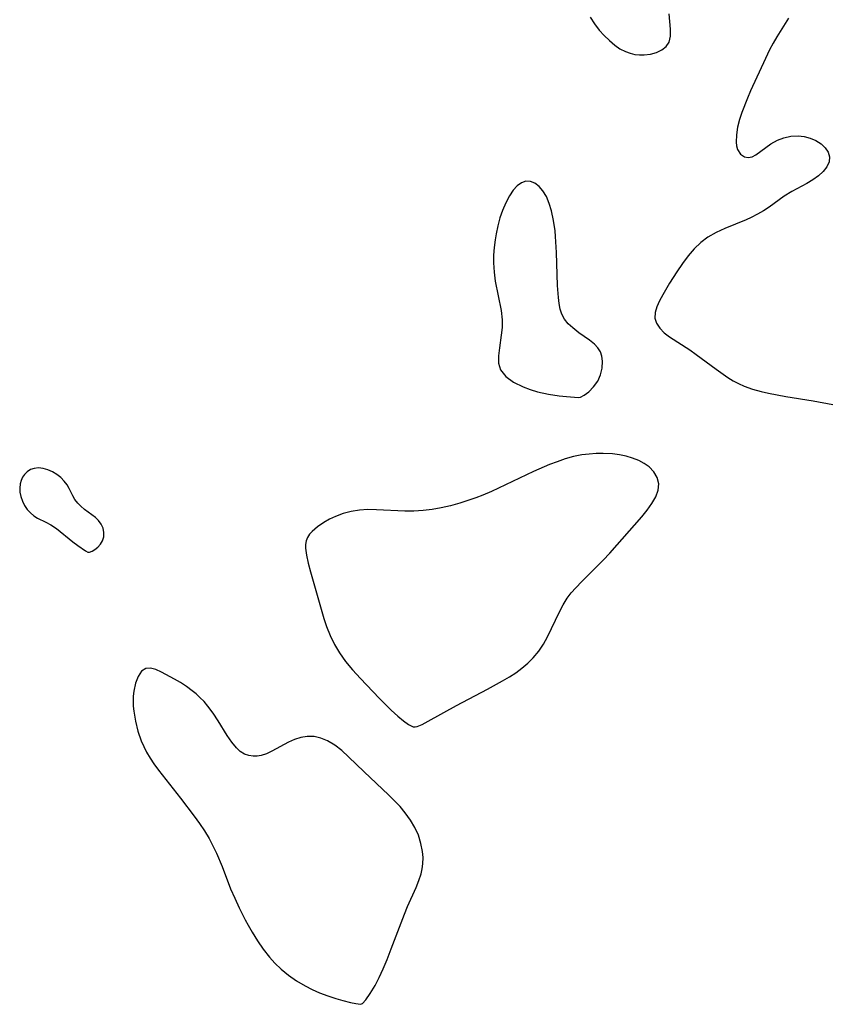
# Model space of a CAD drawing. Header units: metres. Extents: x 1073367 to 1082519, y 1569854 to 1574957.
# Tile 654 of 656: x 1079816 to 1079965, y 1571838 to 1572019. Entities that reach past the tile are written whole.
import ezdxf

# ---------------------------------------------------------------- set-up
doc = ezdxf.new("R2010")
doc.units = ezdxf.units.M
doc.layers.add('CGG_CurvaNivelLidar_v1', color=253, linetype='Continuous', lineweight=30)

msp = doc.modelspace()

# ---------------------------------------------------------------- linework, layer by layer
at = {"layer": 'CGG_CurvaNivelLidar_v1'}
for p, q in [((1079935.368, 1572016.8836, 74.5), (1079935.0693, 1572019.7273, 74.5)), ((1079920.623, 1572019.1015, 74.5), (1079921.424, 1572017.8942, 74.5)), ((1079921.424, 1572017.8942, 74.5), (1079922.2866, 1572016.7594, 74.5)), ((1079956.9883, 1572018.9145, 74.5), (1079954.8599, 1572015.5306, 74.5)), ((1079922.2866, 1572016.7594, 74.5), (1079923.185, 1572015.7384, 74.5)), ((1079935.3633, 1572015.6539, 74.5), (1079935.368, 1572016.8836, 74.5)), ((1079923.185, 1572015.7384, 74.5), (1079924.1329, 1572014.8096, 74.5)), ((1079924.1329, 1572014.8096, 74.5), (1079925.1211, 1572013.9855, 74.5)), ((1079934.5384, 1572013.7556, 74.5), (1079935.0825, 1572014.5349, 74.5)), ((1079935.0825, 1572014.5349, 74.5), (1079935.3633, 1572015.6539, 74.5)), ((1079954.1648, 1572014.3445, 74.5), (1079953.5072, 1572013.1298, 74.5)), ((1079954.8599, 1572015.5306, 74.5), (1079954.1648, 1572014.3445, 74.5)), ((1079925.1211, 1572013.9855, 74.5), (1079926.0777, 1572013.3273, 74.5)), ((1079926.0777, 1572013.3273, 74.5), (1079927.0701, 1572012.8072, 74.5)), ((1079927.0701, 1572012.8072, 74.5), (1079927.941, 1572012.4949, 74.5)), ((1079927.941, 1572012.4949, 74.5), (1079928.8289, 1572012.2949, 74.5)), ((1079928.8289, 1572012.2949, 74.5), (1079929.6774, 1572012.2005, 74.5)), ((1079930.5162, 1572012.1962, 74.5), (1079931.6967, 1572012.3458, 74.5)), ((1079931.6967, 1572012.3458, 74.5), (1079932.7906, 1572012.6628, 74.5)), ((1079932.7906, 1572012.6628, 74.5), (1079933.7546, 1572013.1338, 74.5)), ((1079933.7546, 1572013.1338, 74.5), (1079934.5384, 1572013.7556, 74.5)), ((1079953.5072, 1572013.1298, 74.5), (1079952.7412, 1572011.5623, 74.5)), ((1079929.6774, 1572012.2005, 74.5), (1079930.5162, 1572012.1962, 74.5)), ((1079952.7412, 1572011.5623, 74.5), (1079949.9911, 1572005.6, 74.5)), ((1079949.9911, 1572005.6, 74.5), (1079949.439, 1572004.2656, 74.5)), ((1079949.439, 1572004.2656, 74.5), (1079948.4413, 1572001.6604, 74.5)), ((1079948.4413, 1572001.6604, 74.5), (1079947.9959, 1572000.3295, 74.5)), ((1079947.9959, 1572000.3295, 74.5), (1079947.6428, 1571998.9345, 74.5)), ((1079947.6428, 1571998.9345, 74.5), (1079947.4189, 1571997.5416, 74.5)), ((1079947.4189, 1571997.5416, 74.5), (1079947.3736, 1571996.2213, 74.5)), ((1079947.3736, 1571996.2213, 74.5), (1079947.4568, 1571995.4989, 74.5)), ((1079953.752, 1571995.8782, 74.5), (1079954.9518, 1571996.5551, 74.5)), ((1079954.9518, 1571996.5551, 74.5), (1079956.1567, 1571997.0047, 74.5)), ((1079956.1567, 1571997.0047, 74.5), (1079957.4309, 1571997.2704, 74.5)), ((1079957.4309, 1571997.2704, 74.5), (1079958.7278, 1571997.3359, 74.5)), ((1079958.7278, 1571997.3359, 74.5), (1079959.8776, 1571997.2101, 74.5)), ((1079959.8776, 1571997.2101, 74.5), (1079960.977, 1571996.9244, 74.5)), ((1079960.977, 1571996.9244, 74.5), (1079961.992, 1571996.4962, 74.5)), ((1079961.992, 1571996.4962, 74.5), (1079962.9568, 1571995.8872, 74.5)), ((1079947.4568, 1571995.4989, 74.5), (1079947.6372, 1571994.8518, 74.5)), ((1079947.6372, 1571994.8518, 74.5), (1079948.178, 1571993.9932, 74.5)), ((1079951.0016, 1571993.8534, 74.5), (1079953.752, 1571995.8782, 74.5)), ((1079962.9568, 1571995.8872, 74.5), (1079963.7371, 1571995.1614, 74.5)), ((1079963.7371, 1571995.1614, 74.5), (1079964.2826, 1571994.3509, 74.5)), ((1079964.2826, 1571994.3509, 74.5), (1079964.5296, 1571993.4825, 74.5)), ((1079948.178, 1571993.9932, 74.5), (1079948.9089, 1571993.5266, 74.5)), ((1079948.9089, 1571993.5266, 74.5), (1079949.5981, 1571993.4009, 74.5)), ((1079949.5981, 1571993.4009, 74.5), (1079950.3114, 1571993.5125, 74.5)), ((1079950.3114, 1571993.5125, 74.5), (1079951.0016, 1571993.8534, 74.5)), ((1079964.4274, 1571992.5833, 74.5), (1079964.0213, 1571991.6825, 74.5)), ((1079964.5296, 1571993.4825, 74.5), (1079964.4274, 1571992.5833, 74.5)), ((1079963.3675, 1571990.812, 74.5), (1079962.5082, 1571990.0046, 74.5)), ((1079964.0213, 1571991.6825, 74.5), (1079963.3675, 1571990.812, 74.5)), ((1079908.8367, 1571989.046, 74.5), (1079908.018, 1571988.7587, 74.5)), ((1079909.6616, 1571989.0018, 74.5), (1079908.8367, 1571989.046, 74.5)), ((1079910.4794, 1571988.6685, 74.5), (1079909.6616, 1571989.0018, 74.5)), ((1079961.4753, 1571989.2791, 74.5), (1079960.3243, 1571988.6117, 74.5)), ((1079962.5082, 1571990.0046, 74.5), (1079961.4753, 1571989.2791, 74.5)), ((1079906.4946, 1571987.3803, 74.5), (1079905.8116, 1571986.3925, 74.5)), ((1079907.2341, 1571988.1842, 74.5), (1079906.4946, 1571987.3803, 74.5)), ((1079908.018, 1571988.7587, 74.5), (1079907.2341, 1571988.1842, 74.5)), ((1079911.2568, 1571988.0897, 74.5), (1079910.4794, 1571988.6685, 74.5)), ((1079911.9584, 1571987.2957, 74.5), (1079911.2568, 1571988.0897, 74.5)), ((1079912.5987, 1571986.225, 74.5), (1079911.9584, 1571987.2957, 74.5)), ((1079957.6183, 1571987.1615, 74.5), (1079956.1698, 1571986.2815, 74.5)), ((1079960.3243, 1571988.6117, 74.5), (1079957.6183, 1571987.1615, 74.5)), ((1079905.8116, 1571986.3925, 74.5), (1079905.1264, 1571985.1094, 74.5)), ((1079913.1217, 1571984.9798, 74.5), (1079912.5987, 1571986.225, 74.5)), ((1079956.1698, 1571986.2815, 74.5), (1079953.4487, 1571984.3124, 74.5)), ((1079904.5315, 1571983.6852, 74.5), (1079904.0736, 1571982.3075, 74.5)), ((1079905.1264, 1571985.1094, 74.5), (1079904.5315, 1571983.6852, 74.5)), ((1079913.5377, 1571983.6033, 74.5), (1079913.1217, 1571984.9798, 74.5)), ((1079913.9067, 1571981.8338, 74.5), (1079913.5377, 1571983.6033, 74.5)), ((1079952.4015, 1571983.6317, 74.5), (1079951.299, 1571982.9962, 74.5)), ((1079953.4487, 1571984.3124, 74.5), (1079952.4015, 1571983.6317, 74.5)), ((1079904.0736, 1571982.3075, 74.5), (1079903.6854, 1571980.8686, 74.5)), ((1079914.1651, 1571979.9735, 74.5), (1079913.9067, 1571981.8338, 74.5)), ((1079949.2356, 1571981.9922, 74.5), (1079945.3014, 1571980.35, 74.5)), ((1079950.151, 1571982.4106, 74.5), (1079949.2356, 1571981.9922, 74.5)), ((1079951.299, 1571982.9962, 74.5), (1079950.151, 1571982.4106, 74.5)), ((1079903.6854, 1571980.8686, 74.5), (1079903.3616, 1571979.3889, 74.5)), ((1079914.2701, 1571978.9269, 74.5), (1079914.1651, 1571979.9735, 74.5)), ((1079945.3014, 1571980.35, 74.5), (1079943.697, 1571979.6382, 74.5)), ((1079903.1664, 1571978.2924, 74.5), (1079902.9789, 1571976.8874, 74.5)), ((1079903.3616, 1571979.3889, 74.5), (1079903.1664, 1571978.2924, 74.5)), ((1079914.462, 1571975.9601, 74.5), (1079914.2701, 1571978.9269, 74.5)), ((1079942.1873, 1571978.8017, 74.5), (1079940.8856, 1571977.8171, 74.5)), ((1079943.697, 1571979.6382, 74.5), (1079942.1873, 1571978.8017, 74.5)), ((1079902.9789, 1571976.8874, 74.5), (1079902.8703, 1571975.4757, 74.5)), ((1079939.6941, 1571976.667, 74.5), (1079938.597, 1571975.3939, 74.5)), ((1079940.8856, 1571977.8171, 74.5), (1079939.6941, 1571976.667, 74.5)), ((1079902.8703, 1571975.4757, 74.5), (1079902.8558, 1571974.0651, 74.5)), ((1079914.6457, 1571969.9159, 74.5), (1079914.462, 1571975.9601, 74.5)), ((1079938.597, 1571975.3939, 74.5), (1079937.5386, 1571973.9729, 74.5)), ((1079902.8558, 1571974.0651, 74.5), (1079902.9769, 1571972.3705, 74.5)), ((1079937.5386, 1571973.9729, 74.5), (1079936.499, 1571972.4393, 74.5)), ((1079902.9769, 1571972.3705, 74.5), (1079903.2167, 1571970.6954, 74.5)), ((1079936.499, 1571972.4393, 74.5), (1079935.1826, 1571970.357, 74.5)), ((1079903.2167, 1571970.6954, 74.5), (1079904.2997, 1571965.3347, 74.5)), ((1079914.8171, 1571967.7386, 74.5), (1079914.6457, 1571969.9159, 74.5)), ((1079935.1826, 1571970.357, 74.5), (1079933.9462, 1571968.2458, 74.5)), ((1079914.9353, 1571966.6319, 74.5), (1079914.8171, 1571967.7386, 74.5)), ((1079933.9462, 1571968.2458, 74.5), (1079933.3241, 1571967.0924, 74.5)), ((1079915.114, 1571965.598, 74.5), (1079914.9353, 1571966.6319, 74.5)), ((1079915.4157, 1571964.645, 74.5), (1079915.114, 1571965.598, 74.5)), ((1079932.827, 1571965.994, 74.5), (1079932.5207, 1571964.9485, 74.5)), ((1079933.3241, 1571967.0924, 74.5), (1079932.827, 1571965.994, 74.5)), ((1079904.2997, 1571965.3347, 74.5), (1079904.4818, 1571963.6233, 74.5)), ((1079904.4818, 1571963.6233, 74.5), (1079904.4593, 1571962.2187, 74.5)), ((1079915.9254, 1571963.7273, 74.5), (1079915.4157, 1571964.645, 74.5)), ((1079916.6037, 1571962.896, 74.5), (1079915.9254, 1571963.7273, 74.5)), ((1079932.5207, 1571964.9485, 74.5), (1079932.4828, 1571963.9567, 74.5)), ((1079932.4828, 1571963.9567, 74.5), (1079932.7803, 1571963.0075, 74.5)), ((1079904.4593, 1571962.2187, 74.5), (1079904.3164, 1571960.8361, 74.5)), ((1079917.4077, 1571962.1365, 74.5), (1079916.6037, 1571962.896, 74.5)), ((1079918.5344, 1571961.2626, 74.5), (1079917.4077, 1571962.1365, 74.5)), ((1079932.7803, 1571963.0075, 74.5), (1079933.367, 1571962.1148, 74.5)), ((1079933.367, 1571962.1148, 74.5), (1079934.177, 1571961.279, 74.5)), ((1079904.3164, 1571960.8361, 74.5), (1079903.9581, 1571958.4776, 74.5)), ((1079920.5183, 1571959.9093, 74.5), (1079918.5344, 1571961.2626, 74.5)), ((1079934.177, 1571961.279, 74.5), (1079935.1577, 1571960.5039, 74.5)), ((1079935.1577, 1571960.5039, 74.5), (1079938.891, 1571958.1165, 74.5)), ((1079903.9581, 1571958.4776, 74.5), (1079903.7921, 1571957.0596, 74.5)), ((1079921.4268, 1571959.1853, 74.5), (1079920.5183, 1571959.9093, 74.5)), ((1079922.0425, 1571958.528, 74.5), (1079921.4268, 1571959.1853, 74.5)), ((1079922.5008, 1571957.7787, 74.5), (1079922.0425, 1571958.528, 74.5)), ((1079903.7921, 1571957.0596, 74.5), (1079903.7781, 1571955.7192, 74.5)), ((1079922.7654, 1571956.9441, 74.5), (1079922.5008, 1571957.7787, 74.5)), ((1079922.8725, 1571956.0275, 74.5), (1079922.7654, 1571956.9441, 74.5)), ((1079938.891, 1571958.1165, 74.5), (1079940.0734, 1571957.2847, 74.5)), ((1079940.0734, 1571957.2847, 74.5), (1079943.69, 1571954.5972, 74.5)), ((1079903.7781, 1571955.7192, 74.5), (1079904.1588, 1571954.4446, 74.5)), ((1079922.5342, 1571953.571, 74.5), (1079922.8146, 1571954.7977, 74.5)), ((1079922.8146, 1571954.7977, 74.5), (1079922.8725, 1571956.0275, 74.5)), ((1079943.69, 1571954.5972, 74.5), (1079945.8538, 1571953.0731, 74.5)), ((1079904.1588, 1571954.4446, 74.5), (1079905.1155, 1571953.2575, 74.5)), ((1079905.1155, 1571953.2575, 74.5), (1079906.5512, 1571952.2152, 74.5)), ((1079922.0267, 1571952.4206, 74.5), (1079922.5342, 1571953.571, 74.5)), ((1079945.8538, 1571953.0731, 74.5), (1079946.8154, 1571952.4817, 74.5)), ((1079906.5512, 1571952.2152, 74.5), (1079908.3269, 1571951.3366, 74.5)), ((1079908.3269, 1571951.3366, 74.5), (1079909.6173, 1571950.8548, 74.5)), ((1079920.3584, 1571950.436, 74.5), (1079921.2468, 1571951.3213, 74.5)), ((1079921.2468, 1571951.3213, 74.5), (1079922.0267, 1571952.4206, 74.5)), ((1079946.8154, 1571952.4817, 74.5), (1079947.8052, 1571951.9585, 74.5)), ((1079947.8052, 1571951.9585, 74.5), (1079948.8326, 1571951.5001, 74.5)), ((1079948.8326, 1571951.5001, 74.5), (1079950.3847, 1571950.944, 74.5)), ((1079950.3847, 1571950.944, 74.5), (1079951.9907, 1571950.4922, 74.5)), ((1079909.6173, 1571950.8548, 74.5), (1079910.9554, 1571950.4558, 74.5)), ((1079910.9554, 1571950.4558, 74.5), (1079912.9884, 1571950.0071, 74.5)), ((1079912.9884, 1571950.0071, 74.5), (1079914.8956, 1571949.7216, 74.5)), ((1079914.8956, 1571949.7216, 74.5), (1079916.2488, 1571949.5843, 74.5)), ((1079916.2488, 1571949.5843, 74.5), (1079918.5, 1571949.4113, 74.5)), ((1079918.5, 1571949.4113, 74.5), (1079918.8669, 1571949.4726, 74.5)), ((1079918.8669, 1571949.4726, 74.5), (1079919.5067, 1571949.8053, 74.5)), ((1079919.5067, 1571949.8053, 74.5), (1079920.3584, 1571950.436, 74.5)), ((1079951.9907, 1571950.4922, 74.5), (1079953.3314, 1571950.1804, 74.5)), ((1079953.3314, 1571950.1804, 74.5), (1079956.5191, 1571949.5828, 74.5)), ((1079956.5191, 1571949.5828, 74.5), (1079961.5139, 1571948.7749, 74.5)), ((1079961.5139, 1571948.7749, 74.5), (1079965.1434, 1571948.1249, 74.5)), ((1079917.5679, 1571938.5516, 74.5), (1079916.0519, 1571938.1335, 74.5)), ((1079919.0947, 1571938.8653, 74.5), (1079917.5679, 1571938.5516, 74.5)), ((1079920.3995, 1571939.0364, 74.5), (1079919.0947, 1571938.8653, 74.5)), ((1079921.7037, 1571939.1244, 74.5), (1079920.3995, 1571939.0364, 74.5)), ((1079923.0003, 1571939.1366, 74.5), (1079921.7037, 1571939.1244, 74.5)), ((1079924.6989, 1571939.0408, 74.5), (1079923.0003, 1571939.1366, 74.5)), ((1079925.9775, 1571938.8789, 74.5), (1079924.6989, 1571939.0408, 74.5)), ((1079927.2122, 1571938.6358, 74.5), (1079925.9775, 1571938.8789, 74.5)), ((1079928.3868, 1571938.3031, 74.5), (1079927.2122, 1571938.6358, 74.5)), ((1079929.5076, 1571937.8611, 74.5), (1079928.3868, 1571938.3031, 74.5)), ((1079913.1604, 1571937.0975, 74.5), (1079910.2353, 1571935.8308, 74.5)), ((1079914.5488, 1571937.6299, 74.5), (1079913.1604, 1571937.0975, 74.5)), ((1079916.0519, 1571938.1335, 74.5), (1079914.5488, 1571937.6299, 74.5)), ((1079930.5262, 1571937.319, 74.5), (1079929.5076, 1571937.8611, 74.5)), ((1079931.4179, 1571936.679, 74.5), (1079930.5262, 1571937.319, 74.5)), ((1079932.3096, 1571935.751, 74.5), (1079931.4179, 1571936.679, 74.5)), ((1079816.4922, 1571934.7709, 74.5), (1079816.2283, 1571934.1834, 74.5)), ((1079816.846, 1571935.2938, 74.5), (1079816.4922, 1571934.7709, 74.5)), ((1079817.3607, 1571935.7946, 74.5), (1079816.846, 1571935.2938, 74.5)), ((1079817.9671, 1571936.1718, 74.5), (1079817.3607, 1571935.7946, 74.5)), ((1079818.6429, 1571936.4066, 74.5), (1079817.9671, 1571936.1718, 74.5)), ((1079819.4568, 1571936.4815, 74.5), (1079818.6429, 1571936.4066, 74.5)), ((1079820.3033, 1571936.3838, 74.5), (1079819.4568, 1571936.4815, 74.5)), ((1079821.153, 1571936.1392, 74.5), (1079820.3033, 1571936.3838, 74.5)), ((1079821.9825, 1571935.7639, 74.5), (1079821.153, 1571936.1392, 74.5)), ((1079822.7718, 1571935.2844, 74.5), (1079821.9825, 1571935.7639, 74.5)), ((1079823.5038, 1571934.7223, 74.5), (1079822.7718, 1571935.2844, 74.5)), ((1079824.1568, 1571934.0906, 74.5), (1079823.5038, 1571934.7223, 74.5)), ((1079910.2353, 1571935.8308, 74.5), (1079902.5016, 1571932.1851, 74.5)), ((1079932.9194, 1571934.7084, 74.5), (1079932.3096, 1571935.751, 74.5)), ((1079933.1902, 1571933.5834, 74.5), (1079932.9194, 1571934.7084, 74.5)), ((1079816.0586, 1571933.5483, 74.5), (1079815.9865, 1571932.7938, 74.5)), ((1079816.2283, 1571934.1834, 74.5), (1079816.0586, 1571933.5483, 74.5)), ((1079824.704, 1571933.3955, 74.5), (1079824.1568, 1571934.0906, 74.5)), ((1079825.0874, 1571932.7302, 74.5), (1079824.704, 1571933.3955, 74.5)), ((1079933.0751, 1571932.4001, 74.5), (1079933.1902, 1571933.5834, 74.5)), ((1079815.9865, 1571932.7938, 74.5), (1079816.0318, 1571932.0191, 74.5)), ((1079816.0318, 1571932.0191, 74.5), (1079816.1881, 1571931.2447, 74.5)), ((1079816.1881, 1571931.2447, 74.5), (1079816.482, 1571930.4173, 74.5)), ((1079825.7413, 1571931.3559, 74.5), (1079825.0874, 1571932.7302, 74.5)), ((1079826.1204, 1571930.6978, 74.5), (1079825.7413, 1571931.3559, 74.5)), ((1079900.9296, 1571931.5115, 74.5), (1079899.6434, 1571931.0108, 74.5)), ((1079902.5016, 1571932.1851, 74.5), (1079900.9296, 1571931.5115, 74.5)), ((1079931.9456, 1571929.9521, 74.5), (1079932.6356, 1571931.1832, 74.5)), ((1079932.6356, 1571931.1832, 74.5), (1079933.0751, 1571932.4001, 74.5)), ((1079816.482, 1571930.4173, 74.5), (1079816.8836, 1571929.6287, 74.5)), ((1079816.8836, 1571929.6287, 74.5), (1079817.375, 1571928.8954, 74.5)), ((1079826.6291, 1571930.0511, 74.5), (1079826.1204, 1571930.6978, 74.5)), ((1079827.2315, 1571929.4516, 74.5), (1079826.6291, 1571930.0511, 74.5)), ((1079827.8991, 1571928.8859, 74.5), (1079827.2315, 1571929.4516, 74.5)), ((1079895.0129, 1571929.56, 74.5), (1079893.2711, 1571929.1605, 74.5)), ((1079896.6859, 1571930.0221, 74.5), (1079895.0129, 1571929.56, 74.5)), ((1079898.3456, 1571930.5502, 74.5), (1079896.6859, 1571930.0221, 74.5)), ((1079899.6434, 1571931.0108, 74.5), (1079898.3456, 1571930.5502, 74.5)), ((1079931.0893, 1571928.7524, 74.5), (1079931.9456, 1571929.9521, 74.5)), ((1079817.375, 1571928.8954, 74.5), (1079817.9459, 1571928.2385, 74.5)), ((1079817.9459, 1571928.2385, 74.5), (1079818.5929, 1571927.685, 74.5)), ((1079818.5929, 1571927.685, 74.5), (1079819.2815, 1571927.2682, 74.5)), ((1079829.8816, 1571927.3779, 74.5), (1079827.8991, 1571928.8859, 74.5)), ((1079873.903, 1571927.5916, 74.5), (1079872.7996, 1571927.0747, 74.5)), ((1079875.3059, 1571928.1114, 74.5), (1079873.903, 1571927.5916, 74.5)), ((1079876.7785, 1571928.5077, 74.5), (1079875.3059, 1571928.1114, 74.5)), ((1079878.3054, 1571928.7595, 74.5), (1079876.7785, 1571928.5077, 74.5)), ((1079879.8474, 1571928.8529, 74.5), (1079878.3054, 1571928.7595, 74.5)), ((1079881.42, 1571928.8337, 74.5), (1079879.8474, 1571928.8529, 74.5)), ((1079886.6434, 1571928.5564, 74.5), (1079881.42, 1571928.8337, 74.5)), ((1079888.293, 1571928.5568, 74.5), (1079886.6434, 1571928.5564, 74.5)), ((1079889.9561, 1571928.6619, 74.5), (1079888.293, 1571928.5568, 74.5)), ((1079891.6167, 1571928.8668, 74.5), (1079889.9561, 1571928.6619, 74.5)), ((1079893.2711, 1571929.1605, 74.5), (1079891.6167, 1571928.8668, 74.5)), ((1079924.2028, 1571920.8753, 74.5), (1079930.1053, 1571927.5507, 74.5)), ((1079930.1053, 1571927.5507, 74.5), (1079931.0893, 1571928.7524, 74.5)), ((1079819.2815, 1571927.2682, 74.5), (1079820.8127, 1571926.5556, 74.5)), ((1079820.8127, 1571926.5556, 74.5), (1079821.6983, 1571926.0723, 74.5)), ((1079821.6983, 1571926.0723, 74.5), (1079822.7118, 1571925.379, 74.5)), ((1079830.4637, 1571926.8314, 74.5), (1079829.8816, 1571927.3779, 74.5)), ((1079830.9403, 1571926.1889, 74.5), (1079830.4637, 1571926.8314, 74.5)), ((1079831.2704, 1571925.4516, 74.5), (1079830.9403, 1571926.1889, 74.5)), ((1079870.5989, 1571925.6976, 74.5), (1079869.6113, 1571924.8339, 74.5)), ((1079871.7698, 1571926.4964, 74.5), (1079870.5989, 1571925.6976, 74.5)), ((1079872.7996, 1571927.0747, 74.5), (1079871.7698, 1571926.4964, 74.5)), ((1079822.7118, 1571925.379, 74.5), (1079825.7521, 1571922.932, 74.5)), ((1079831.1659, 1571923.1384, 74.5), (1079831.3924, 1571923.8818, 74.5)), ((1079831.4251, 1571924.6674, 74.5), (1079831.2704, 1571925.4516, 74.5)), ((1079831.3924, 1571923.8818, 74.5), (1079831.4251, 1571924.6674, 74.5)), ((1079869.164, 1571924.3282, 74.5), (1079868.778, 1571923.7463, 74.5)), ((1079869.6113, 1571924.8339, 74.5), (1079869.164, 1571924.3282, 74.5)), ((1079825.7521, 1571922.932, 74.5), (1079826.6437, 1571922.2588, 74.5)), ((1079826.6437, 1571922.2588, 74.5), (1079828.0316, 1571921.2996, 74.5)), ((1079830.3065, 1571921.9749, 74.5), (1079830.7886, 1571922.5117, 74.5)), ((1079830.7886, 1571922.5117, 74.5), (1079831.1659, 1571923.1384, 74.5)), ((1079868.4014, 1571922.4737, 74.5), (1079868.3978, 1571921.7735, 74.5)), ((1079868.5194, 1571923.1289, 74.5), (1079868.4014, 1571922.4737, 74.5)), ((1079868.778, 1571923.7463, 74.5), (1079868.5194, 1571923.1289, 74.5)), ((1079828.0316, 1571921.2996, 74.5), (1079828.5, 1571921.0183, 74.5)), ((1079828.5, 1571921.0183, 74.5), (1079828.7633, 1571921.0257, 74.5)), ((1079828.7633, 1571921.0257, 74.5), (1079829.2744, 1571921.2333, 74.5)), ((1079829.2744, 1571921.2333, 74.5), (1079829.7813, 1571921.5441, 74.5)), ((1079829.7813, 1571921.5441, 74.5), (1079830.3065, 1571921.9749, 74.5)), ((1079868.3978, 1571921.7735, 74.5), (1079868.5654, 1571920.5089, 74.5)), ((1079868.5654, 1571920.5089, 74.5), (1079868.9001, 1571919.0346, 74.5)), ((1079922.9793, 1571919.561, 74.5), (1079924.2028, 1571920.8753, 74.5)), ((1079868.9001, 1571919.0346, 74.5), (1079869.3321, 1571917.4568, 74.5)), ((1079919.0731, 1571915.6733, 74.5), (1079922.9793, 1571919.561, 74.5)), ((1079869.3321, 1571917.4568, 74.5), (1079871.7919, 1571908.8598, 74.5)), ((1079917.9519, 1571914.5025, 74.5), (1079919.0731, 1571915.6733, 74.5)), ((1079916.4228, 1571912.5992, 74.5), (1079917.154, 1571913.5724, 74.5)), ((1079917.154, 1571913.5724, 74.5), (1079917.9519, 1571914.5025, 74.5)), ((1079914.9612, 1571910.1166, 74.5), (1079915.6507, 1571911.3827, 74.5)), ((1079915.6507, 1571911.3827, 74.5), (1079916.4228, 1571912.5992, 74.5)), ((1079912.7785, 1571905.5244, 74.5), (1079914.9612, 1571910.1166, 74.5)), ((1079871.7919, 1571908.8598, 74.5), (1079872.2635, 1571907.4355, 74.5)), ((1079872.2635, 1571907.4355, 74.5), (1079872.9285, 1571905.7632, 74.5)), ((1079872.9285, 1571905.7632, 74.5), (1079873.711, 1571904.1439, 74.5)), ((1079873.711, 1571904.1439, 74.5), (1079874.6264, 1571902.5743, 74.5)), ((1079911.1861, 1571902.9069, 74.5), (1079912.0582, 1571904.2062, 74.5)), ((1079912.0582, 1571904.2062, 74.5), (1079912.7785, 1571905.5244, 74.5)), ((1079874.6264, 1571902.5743, 74.5), (1079875.7369, 1571901.0067, 74.5)), ((1079910.1852, 1571901.6996, 74.5), (1079911.1861, 1571902.9069, 74.5)), ((1079875.7369, 1571901.0067, 74.5), (1079877.0216, 1571899.4754, 74.5)), ((1079908.0581, 1571899.7576, 74.5), (1079909.1662, 1571900.6894, 74.5)), ((1079909.1662, 1571900.6894, 74.5), (1079910.1852, 1571901.6996, 74.5)), ((1079838.3392, 1571899.208, 74.5), (1079837.7026, 1571898.268, 74.5)), ((1079839.1344, 1571899.735, 74.5), (1079838.3392, 1571899.208, 74.5)), ((1079839.9799, 1571899.784, 74.5), (1079839.1344, 1571899.735, 74.5)), ((1079840.9411, 1571899.5175, 74.5), (1079839.9799, 1571899.784, 74.5)), ((1079842.0034, 1571899.0385, 74.5), (1079840.9411, 1571899.5175, 74.5)), ((1079844.3559, 1571897.7882, 74.5), (1079842.0034, 1571899.0385, 74.5)), ((1079877.0216, 1571899.4754, 74.5), (1079878.4657, 1571897.8839, 74.5)), ((1079905.7971, 1571898.1891, 74.5), (1079906.9534, 1571898.9487, 74.5)), ((1079906.9534, 1571898.9487, 74.5), (1079908.0581, 1571899.7576, 74.5)), ((1079837.2223, 1571897.0257, 74.5), (1079836.9109, 1571895.5658, 74.5)), ((1079837.7026, 1571898.268, 74.5), (1079837.2223, 1571897.0257, 74.5)), ((1079845.453, 1571897.1488, 74.5), (1079844.3559, 1571897.7882, 74.5)), ((1079846.5552, 1571896.4392, 74.5), (1079845.453, 1571897.1488, 74.5)), ((1079878.4657, 1571897.8839, 74.5), (1079881.8927, 1571894.2556, 74.5)), ((1079901.7538, 1571895.9054, 74.5), (1079904.5481, 1571897.4396, 74.5)), ((1079904.5481, 1571897.4396, 74.5), (1079905.7971, 1571898.1891, 74.5)), ((1079836.9109, 1571895.5658, 74.5), (1079836.8176, 1571894.6567, 74.5)), ((1079847.6375, 1571895.6529, 74.5), (1079846.5552, 1571896.4392, 74.5)), ((1079848.361, 1571895.0594, 74.5), (1079847.6375, 1571895.6529, 74.5)), ((1079849.0553, 1571894.4224, 74.5), (1079848.361, 1571895.0594, 74.5)), ((1079896.095, 1571892.9314, 74.5), (1079901.7538, 1571895.9054, 74.5)), ((1079836.8176, 1571894.6567, 74.5), (1079836.7895, 1571893.7091, 74.5)), ((1079836.7895, 1571893.7091, 74.5), (1079836.8223, 1571892.8024, 74.5)), ((1079849.7951, 1571893.651, 74.5), (1079849.0553, 1571894.4224, 74.5)), ((1079850.4879, 1571892.8308, 74.5), (1079849.7951, 1571893.651, 74.5)), ((1079881.8927, 1571894.2556, 74.5), (1079884.1359, 1571892.0538, 74.5)), ((1079836.8223, 1571892.8024, 74.5), (1079836.9085, 1571891.8776, 74.5)), ((1079836.9085, 1571891.8776, 74.5), (1079837.2095, 1571890.0719, 74.5)), ((1079851.4621, 1571891.5047, 74.5), (1079850.4879, 1571892.8308, 74.5)), ((1079852.3583, 1571890.1336, 74.5), (1079851.4621, 1571891.5047, 74.5)), ((1079884.1359, 1571892.0538, 74.5), (1079885.3279, 1571890.9803, 74.5)), ((1079890.9183, 1571890.0385, 74.5), (1079896.095, 1571892.9314, 74.5)), ((1079837.2095, 1571890.0719, 74.5), (1079837.6732, 1571888.2565, 74.5)), ((1079854.0365, 1571887.4405, 74.5), (1079852.3583, 1571890.1336, 74.5)), ((1079885.3279, 1571890.9803, 74.5), (1079886.3973, 1571890.1093, 74.5)), ((1079886.3973, 1571890.1093, 74.5), (1079887.3058, 1571889.4771, 74.5)), ((1079889.7781, 1571889.457, 74.5), (1079890.9183, 1571890.0385, 74.5)), ((1079837.6732, 1571888.2565, 74.5), (1079838.2946, 1571886.4631, 74.5)), ((1079887.3058, 1571889.4771, 74.5), (1079888.1501, 1571889.0443, 74.5)), ((1079888.1501, 1571889.0443, 74.5), (1079888.5, 1571889.0182, 74.5)), ((1079888.5, 1571889.0182, 74.5), (1079888.8536, 1571889.0782, 74.5)), ((1079888.8536, 1571889.0782, 74.5), (1079889.7781, 1571889.457, 74.5)), ((1079838.2946, 1571886.4631, 74.5), (1079839.2476, 1571884.415, 74.5)), ((1079854.8651, 1571886.236, 74.5), (1079854.0365, 1571887.4405, 74.5)), ((1079855.7361, 1571885.187, 74.5), (1079854.8651, 1571886.236, 74.5)), ((1079865.2785, 1571886.2263, 74.5), (1079862.2251, 1571884.5543, 74.5)), ((1079866.3936, 1571886.7202, 74.5), (1079865.2785, 1571886.2263, 74.5)), ((1079867.5382, 1571887.0843, 74.5), (1079866.3936, 1571886.7202, 74.5)), ((1079868.7039, 1571887.2706, 74.5), (1079867.5382, 1571887.0843, 74.5)), ((1079869.9734, 1571887.2271, 74.5), (1079868.7039, 1571887.2706, 74.5)), ((1079871.235, 1571886.9442, 74.5), (1079869.9734, 1571887.2271, 74.5)), ((1079872.4645, 1571886.4416, 74.5), (1079871.235, 1571886.9442, 74.5)), ((1079873.7749, 1571885.6463, 74.5), (1079872.4645, 1571886.4416, 74.5)), ((1079839.2476, 1571884.415, 74.5), (1079839.927, 1571883.264, 74.5)), ((1079856.4461, 1571884.5348, 74.5), (1079855.7361, 1571885.187, 74.5)), ((1079857.2137, 1571884.044, 74.5), (1079856.4461, 1571884.5348, 74.5)), ((1079862.2251, 1571884.5543, 74.5), (1079861.2542, 1571884.1092, 74.5)), ((1079875.0391, 1571884.6624, 74.5), (1079873.7749, 1571885.6463, 74.5)), ((1079876.2798, 1571883.55, 74.5), (1079875.0391, 1571884.6624, 74.5)), ((1079839.927, 1571883.264, 74.5), (1079840.5963, 1571882.2626, 74.5)), ((1079857.9951, 1571883.7568, 74.5), (1079857.2137, 1571884.044, 74.5)), ((1079858.821, 1571883.6362, 74.5), (1079857.9951, 1571883.7568, 74.5)), ((1079859.5464, 1571883.6594, 74.5), (1079858.821, 1571883.6362, 74.5)), ((1079860.2805, 1571883.7899, 74.5), (1079859.5464, 1571883.6594, 74.5)), ((1079861.2542, 1571884.1092, 74.5), (1079860.2805, 1571883.7899, 74.5)), ((1079879.1845, 1571880.7533, 74.5), (1079876.2798, 1571883.55, 74.5)), ((1079840.5963, 1571882.2626, 74.5), (1079841.4625, 1571881.0763, 74.5)), ((1079841.4625, 1571881.0763, 74.5), (1079845.5016, 1571875.9434, 74.5)), ((1079883.6525, 1571876.5595, 74.5), (1079879.1845, 1571880.7533, 74.5)), ((1079845.5016, 1571875.9434, 74.5), (1079847.9892, 1571872.6679, 74.5)), ((1079884.7272, 1571875.4912, 74.5), (1079883.6525, 1571876.5595, 74.5)), ((1079885.7537, 1571874.398, 74.5), (1079884.7272, 1571875.4912, 74.5)), ((1079886.7098, 1571873.2695, 74.5), (1079885.7537, 1571874.398, 74.5)), ((1079847.9892, 1571872.6679, 74.5), (1079848.9468, 1571871.318, 74.5)), ((1079887.6683, 1571871.9479, 74.5), (1079886.7098, 1571873.2695, 74.5)), ((1079888.4649, 1571870.5739, 74.5), (1079887.6683, 1571871.9479, 74.5)), ((1079848.9468, 1571871.318, 74.5), (1079849.8568, 1571869.942, 74.5)), ((1079849.8568, 1571869.942, 74.5), (1079850.7088, 1571868.5363, 74.5)), ((1079889.1051, 1571869.1422, 74.5), (1079888.4649, 1571870.5739, 74.5)), ((1079850.7088, 1571868.5363, 74.5), (1079851.4888, 1571867.0957, 74.5)), ((1079889.5814, 1571867.6691, 74.5), (1079889.1051, 1571869.1422, 74.5)), ((1079851.4888, 1571867.0957, 74.5), (1079852.0658, 1571865.8882, 74.5)), ((1079889.8742, 1571866.1688, 74.5), (1079889.5814, 1571867.6691, 74.5)), ((1079889.9566, 1571865.0538, 74.5), (1079889.8742, 1571866.1688, 74.5)), ((1079852.0658, 1571865.8882, 74.5), (1079853.0974, 1571863.4161, 74.5)), ((1079889.9213, 1571863.939, 74.5), (1079889.9566, 1571865.0538, 74.5)), ((1079853.0974, 1571863.4161, 74.5), (1079854.6712, 1571859.3497, 74.5)), ((1079889.5945, 1571862.0803, 74.5), (1079889.7983, 1571863.0047, 74.5)), ((1079889.7983, 1571863.0047, 74.5), (1079889.9213, 1571863.939, 74.5)), ((1079888.6979, 1571859.5978, 74.5), (1079889.1967, 1571860.8314, 74.5)), ((1079889.1967, 1571860.8314, 74.5), (1079889.5945, 1571862.0803, 74.5)), ((1079854.6712, 1571859.3497, 74.5), (1079855.4241, 1571857.5996, 74.5)), ((1079887.0898, 1571856.08, 74.5), (1079888.6979, 1571859.5978, 74.5)), ((1079855.4241, 1571857.5996, 74.5), (1079856.2261, 1571855.8707, 74.5)), ((1079856.2261, 1571855.8707, 74.5), (1079857.3273, 1571853.6603, 74.5)), ((1079886.5376, 1571854.715, 74.5), (1079887.0898, 1571856.08, 74.5)), ((1079857.3273, 1571853.6603, 74.5), (1079857.861, 1571852.674, 74.5)), ((1079884.1376, 1571848.3196, 74.5), (1079886.5376, 1571854.715, 74.5)), ((1079857.861, 1571852.674, 74.5), (1079858.6161, 1571851.379, 74.5)), ((1079858.6161, 1571851.379, 74.5), (1079859.6105, 1571849.7961, 74.5)), ((1079859.6105, 1571849.7961, 74.5), (1079860.664, 1571848.2578, 74.5)), ((1079860.664, 1571848.2578, 74.5), (1079861.7923, 1571846.7794, 74.5)), ((1079883.37, 1571846.3793, 74.5), (1079884.1376, 1571848.3196, 74.5)), ((1079861.7923, 1571846.7794, 74.5), (1079862.7831, 1571845.6918, 74.5)), ((1079882.6453, 1571844.6634, 74.5), (1079883.37, 1571846.3793, 74.5)), ((1079862.7831, 1571845.6918, 74.5), (1079863.9532, 1571844.5999, 74.5)), ((1079863.9532, 1571844.5999, 74.5), (1079865.2707, 1571843.5338, 74.5)), ((1079881.9077, 1571843.058, 74.5), (1079882.6453, 1571844.6634, 74.5)), ((1079865.2707, 1571843.5338, 74.5), (1079866.7451, 1571842.4979, 74.5)), ((1079881.1681, 1571841.6122, 74.5), (1079881.9077, 1571843.058, 74.5)), ((1079866.7451, 1571842.4979, 74.5), (1079868.3131, 1571841.5579, 74.5)), ((1079868.3131, 1571841.5579, 74.5), (1079869.6466, 1571840.8786, 74.5)), ((1079869.6466, 1571840.8786, 74.5), (1079870.9918, 1571840.2849, 74.5)), ((1079880.2846, 1571840.1215, 74.5), (1079881.1681, 1571841.6122, 74.5)), ((1079870.9918, 1571840.2849, 74.5), (1079872.5021, 1571839.7079, 74.5)), ((1079872.5021, 1571839.7079, 74.5), (1079873.9405, 1571839.2324, 74.5)), ((1079873.9405, 1571839.2324, 74.5), (1079875.2605, 1571838.8519, 74.5)), ((1079879.4878, 1571839.014, 74.5), (1079880.2846, 1571840.1215, 74.5)), ((1079875.2605, 1571838.8519, 74.5), (1079876.6813, 1571838.5003, 74.5)), ((1079876.6813, 1571838.5003, 74.5), (1079877.653, 1571838.2991, 74.5)), ((1079877.653, 1571838.2991, 74.5), (1079878.5, 1571838.1674, 74.5)), ((1079878.5, 1571838.1674, 74.5), (1079878.8281, 1571838.3182, 74.5)), ((1079878.8281, 1571838.3182, 74.5), (1079879.4878, 1571839.014, 74.5))]:
    msp.add_line(p, q, dxfattribs=at)

doc.saveas('drawing.dxf')
